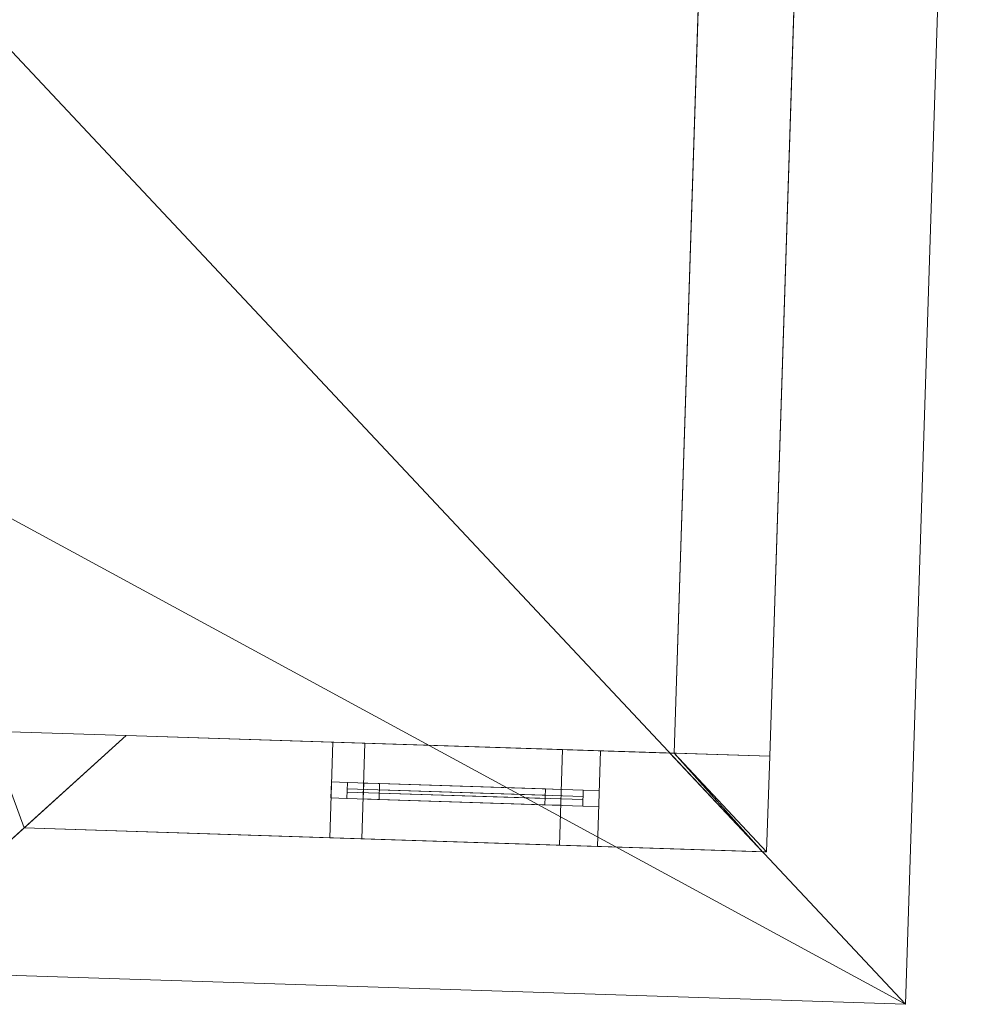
# Model space of a CAD drawing. Header units: millimetres. Extents: x -430348 to -225823, y -86243 to 5084.
# Tile 553 of 656: x -356311 to -353305, y -63005 to -59916. Entities that reach past the tile are written whole.
import ezdxf

# ---------------------------------------------------------------- set-up
doc = ezdxf.new("R2010")
doc.units = ezdxf.units.MM
for name, color, linetype, lineweight in [('A-GLAZ-CURT', 52, 'Continuous', 9), ('A-GLAZ-CWMG', 51, 'Continuous', 9), ('A-ROOF', 132, 'Continuous', 9), ('A-WALL', 113, 'Continuous', 9)]:
    doc.layers.add(name, color=color, linetype=linetype, lineweight=lineweight)

# ---------------------------------------------------------------- blocks, each defined once
blk = doc.blocks.new('System Panel - Glazed-561732-_3D_ Copy 1')
at = {"layer": 'A-GLAZ-CURT', "transparency": 33554471}
mesh = blk.add_polyface(dxfattribs=at)
corners = [(-260, 5), (-260, 5, 1180), (260, 5, 1180), (260, 5)]
mesh.append_faces([[corners[k] for k in face] for face in [(2, 3, 0, 1)]])
mesh = blk.add_polyface(dxfattribs=at)
corners = [(260, -5), (-260, -5), (-260, 5), (260, 5)]
mesh.append_faces([[corners[k] for k in face] for face in [(3, 0, 1, 2)]])
mesh = blk.add_polyface(dxfattribs=at)
corners = [(-260, -5, 1180), (260, -5, 1180), (260, 5, 1180), (-260, 5, 1180)]
mesh.append_faces([[corners[k] for k in face] for face in [(3, 0, 1, 2)]])
mesh = blk.add_polyface(dxfattribs=at)
corners = [(-260, -5), (-260, -5, 1180), (-260, 5, 1180), (-260, 5)]
mesh.append_faces([[corners[k] for k in face] for face in [(0, 1, 2, 3)]])
mesh = blk.add_polyface(dxfattribs=at)
corners = [(260, -5, 1180), (260, -5), (260, 5), (260, 5, 1180)]
mesh.append_faces([[corners[k] for k in face] for face in [(0, 1, 2, 3)]])
mesh = blk.add_polyface(dxfattribs=at)
corners = [(-260, -5), (260, -5), (260, -5, 1180), (-260, -5, 1180)]
mesh.append_faces([[corners[k] for k in face] for face in [(2, 3, 0, 1)]])
blk = doc.blocks.new('System Panel - Door-561741-_3D_ Copy 1')
at = {"layer": 'A-GLAZ-CURT'}
mesh = blk.add_polyface(dxfattribs=at)
corners = [(-370, 5), (-370, 5, 1965), (370, 5, 1965), (370, 5)]
mesh.append_faces([[corners[k] for k in face] for face in [(2, 3, 0, 1)]])
mesh = blk.add_polyface(dxfattribs=at)
corners = [(370, -5), (-370, -5), (-370, 5), (370, 5)]
mesh.append_faces([[corners[k] for k in face] for face in [(3, 0, 1, 2)]])
mesh = blk.add_polyface(dxfattribs=at)
corners = [(-370, -5, 1965), (370, -5, 1965), (370, 5, 1965), (-370, 5, 1965)]
mesh.append_faces([[corners[k] for k in face] for face in [(3, 0, 1, 2)]])
mesh = blk.add_polyface(dxfattribs=at)
corners = [(-370, -5), (-370, -5, 1965), (-370, 5, 1965), (-370, 5)]
mesh.append_faces([[corners[k] for k in face] for face in [(0, 1, 2, 3)]])
mesh = blk.add_polyface(dxfattribs=at)
corners = [(370, -5, 1965), (370, -5), (370, 5), (370, 5, 1965)]
mesh.append_faces([[corners[k] for k in face] for face in [(0, 1, 2, 3)]])
mesh = blk.add_polyface(dxfattribs=at)
corners = [(-370, -5), (370, -5), (370, -5, 1965), (-370, -5, 1965)]
mesh.append_faces([[corners[k] for k in face] for face in [(2, 3, 0, 1)]])
blk = doc.blocks.new('System Panel - Glazed-561742-_3D_ Copy 1')
at = {"layer": 'A-GLAZ-CURT', "transparency": 33554471}
mesh = blk.add_polyface(dxfattribs=at)
corners = [(-370, 5), (-370, 5, 225), (370, 5, 225), (370, 5)]
mesh.append_faces([[corners[k] for k in face] for face in [(2, 3, 0, 1)]])
mesh = blk.add_polyface(dxfattribs=at)
corners = [(370, -5), (-370, -5), (-370, 5), (370, 5)]
mesh.append_faces([[corners[k] for k in face] for face in [(3, 0, 1, 2)]])
mesh = blk.add_polyface(dxfattribs=at)
corners = [(-370, -5, 225), (370, -5, 225), (370, 5, 225), (-370, 5, 225)]
mesh.append_faces([[corners[k] for k in face] for face in [(3, 0, 1, 2)]])
mesh = blk.add_polyface(dxfattribs=at)
corners = [(-370, -5), (-370, -5, 225), (-370, 5, 225), (-370, 5)]
mesh.append_faces([[corners[k] for k in face] for face in [(0, 1, 2, 3)]])
mesh = blk.add_polyface(dxfattribs=at)
corners = [(370, -5, 225), (370, -5), (370, 5), (370, 5, 225)]
mesh.append_faces([[corners[k] for k in face] for face in [(0, 1, 2, 3)]])
mesh = blk.add_polyface(dxfattribs=at)
corners = [(-370, -5), (370, -5), (370, -5, 225), (-370, -5, 225)]
mesh.append_faces([[corners[k] for k in face] for face in [(2, 3, 0, 1)]])
blk = doc.blocks.new('Rectangular Mullion - 50mm x 50mm-263205-_3D_ Copy 1')
at = {"layer": 'A-GLAZ-CWMG'}
mesh = blk.add_polyface(dxfattribs=at)
corners = [(0, 25), (-50, 25), (-50, -25), (0, -25)]
mesh.append_faces([[corners[k] for k in face] for face in [(3, 0, 1, 2)]])
mesh = blk.add_polyface(dxfattribs=at)
corners = [(-50, 25), (0, 25), (0, 25, -300), (-50, 25, -300)]
mesh.append_faces([[corners[k] for k in face] for face in [(0, 1, 2, 3)]])
mesh = blk.add_polyface(dxfattribs=at)
corners = [(-50, -25), (-50, 25), (-50, 25, -300), (-50, -25, -300)]
mesh.append_faces([[corners[k] for k in face] for face in [(3, 0, 1, 2)]])
mesh = blk.add_polyface(dxfattribs=at)
corners = [(0, 25), (0, -25), (0, -25, -300), (0, 25, -300)]
mesh.append_faces([[corners[k] for k in face] for face in [(3, 0, 1, 2)]])
mesh = blk.add_polyface(dxfattribs=at)
corners = [(0, -25), (-50, -25), (-50, -25, -300), (0, -25, -300)]
mesh.append_faces([[corners[k] for k in face] for face in [(0, 1, 2, 3)]])
blk = doc.blocks.new('Rectangular Mullion - 50mm x 50mm-320855-_3D_ Copy 1')
at = {"layer": 'A-GLAZ-CWMG'}
mesh = blk.add_polyface(dxfattribs=at)
corners = [(0, 25), (-50, 25), (-50, -25), (0, -25)]
mesh.append_faces([[corners[k] for k in face] for face in [(2, 3, 0, 1)]])
mesh = blk.add_polyface(dxfattribs=at)
corners = [(0, 25, -740), (0, -25, -740), (-50, -25, -740), (-50, 25, -740)]
mesh.append_faces([[corners[k] for k in face] for face in [(0, 1, 2, 3)]])
mesh = blk.add_polyface(dxfattribs=at)
corners = [(-50, 25), (0, 25), (0, 25, -740), (-50, 25, -740)]
mesh.append_faces([[corners[k] for k in face] for face in [(0, 1, 2, 3)]])
mesh = blk.add_polyface(dxfattribs=at)
corners = [(-50, -25), (-50, 25), (-50, 25, -740), (-50, -25, -740)]
mesh.append_faces([[corners[k] for k in face] for face in [(0, 1, 2, 3)]])
mesh = blk.add_polyface(dxfattribs=at)
corners = [(0, 25), (0, -25), (0, -25, -740), (0, 25, -740)]
mesh.append_faces([[corners[k] for k in face] for face in [(0, 1, 2, 3)]])
mesh = blk.add_polyface(dxfattribs=at)
corners = [(0, -25), (-50, -25), (-50, -25, -740), (0, -25, -740)]
mesh.append_faces([[corners[k] for k in face] for face in [(0, 1, 2, 3)]])
blk = doc.blocks.new('Rectangular Mullion - 50mm x 50mm-561745-_3D_ Copy 1')
at = {"layer": 'A-GLAZ-CWMG'}
mesh = blk.add_polyface(dxfattribs=at)
corners = [(0, 25), (-50, 25), (-50, -25), (0, -25)]
mesh.append_faces([[corners[k] for k in face] for face in [(2, 3, 0, 1)]])
mesh = blk.add_polyface(dxfattribs=at)
corners = [(-50, 25), (0, 25), (0, 25, -2040), (-50, 25, -2040)]
mesh.append_faces([[corners[k] for k in face] for face in [(0, 1, 2, 3)]])
mesh = blk.add_polyface(dxfattribs=at)
corners = [(-50, -25), (-50, 25), (-50, 25, -2040), (-50, -25, -2040)]
mesh.append_faces([[corners[k] for k in face] for face in [(0, 1, 2, 3)]])
mesh = blk.add_polyface(dxfattribs=at)
corners = [(0, 25), (0, -25), (0, -25, -2040), (0, 25, -2040)]
mesh.append_faces([[corners[k] for k in face] for face in [(0, 1, 2, 3)]])
mesh = blk.add_polyface(dxfattribs=at)
corners = [(0, -25), (-50, -25), (-50, -25, -2040), (0, -25, -2040)]
mesh.append_faces([[corners[k] for k in face] for face in [(0, 1, 2, 3)]])
blk = doc.blocks.new('Rectangular Mullion - 50mm x 50mm-320854-_3D_ Copy 1')
at = {"layer": 'A-GLAZ-CWMG'}
mesh = blk.add_polyface(dxfattribs=at)
corners = [(0, 25), (-50, 25), (-50, -25), (0, -25)]
mesh.append_faces([[corners[k] for k in face] for face in [(2, 3, 0, 1)]])
mesh = blk.add_polyface(dxfattribs=at)
corners = [(0, 25, -740), (0, -25, -740), (-50, -25, -740), (-50, 25, -740)]
mesh.append_faces([[corners[k] for k in face] for face in [(0, 1, 2, 3)]])
mesh = blk.add_polyface(dxfattribs=at)
corners = [(-50, 25), (0, 25), (0, 25, -740), (-50, 25, -740)]
mesh.append_faces([[corners[k] for k in face] for face in [(0, 1, 2, 3)]])
mesh = blk.add_polyface(dxfattribs=at)
corners = [(-50, -25), (-50, 25), (-50, 25, -740), (-50, -25, -740)]
mesh.append_faces([[corners[k] for k in face] for face in [(0, 1, 2, 3)]])
mesh = blk.add_polyface(dxfattribs=at)
corners = [(0, 25), (0, -25), (0, -25, -740), (0, 25, -740)]
mesh.append_faces([[corners[k] for k in face] for face in [(0, 1, 2, 3)]])
mesh = blk.add_polyface(dxfattribs=at)
corners = [(0, -25), (-50, -25), (-50, -25, -740), (0, -25, -740)]
mesh.append_faces([[corners[k] for k in face] for face in [(0, 1, 2, 3)]])
blk = doc.blocks.new('Rectangular Mullion - 50mm x 50mm-320906-_3D_ Copy 1')
at = {"layer": 'A-GLAZ-CWMG'}
mesh = blk.add_polyface(dxfattribs=at)
corners = [(25, 25), (-25, 25), (-25, -25), (25, -25)]
mesh.append_faces([[corners[k] for k in face] for face in [(2, 3, 0, 1)]])
mesh = blk.add_polyface(dxfattribs=at)
corners = [(25, 25, -740), (25, -25, -740), (-25, -25, -740), (-25, 25, -740)]
mesh.append_faces([[corners[k] for k in face] for face in [(0, 1, 2, 3)]])
mesh = blk.add_polyface(dxfattribs=at)
corners = [(-25, 25), (25, 25), (25, 25, -740), (-25, 25, -740)]
mesh.append_faces([[corners[k] for k in face] for face in [(0, 1, 2, 3)]])
mesh = blk.add_polyface(dxfattribs=at)
corners = [(-25, -25), (-25, 25), (-25, 25, -740), (-25, -25, -740)]
mesh.append_faces([[corners[k] for k in face] for face in [(0, 1, 2, 3)]])
mesh = blk.add_polyface(dxfattribs=at)
corners = [(25, 25), (25, -25), (25, -25, -740), (25, 25, -740)]
mesh.append_faces([[corners[k] for k in face] for face in [(0, 1, 2, 3)]])
mesh = blk.add_polyface(dxfattribs=at)
corners = [(25, -25), (-25, -25), (-25, -25, -740), (25, -25, -740)]
mesh.append_faces([[corners[k] for k in face] for face in [(0, 1, 2, 3)]])
blk = doc.blocks.new('Rectangular Mullion - 50mm x 50mm-263207-_3D_ Copy 1')
at = {"layer": 'A-GLAZ-CWMG'}
mesh = blk.add_polyface(dxfattribs=at)
corners = [(0, 25, -300), (0, -25, -300), (-50, -25, -300), (-50, 25, -300)]
mesh.append_faces([[corners[k] for k in face] for face in [(3, 0, 1, 2)]])
mesh = blk.add_polyface(dxfattribs=at)
corners = [(-50, 25), (0, 25), (0, 25, -300), (-50, 25, -300)]
mesh.append_faces([[corners[k] for k in face] for face in [(0, 1, 2, 3)]])
mesh = blk.add_polyface(dxfattribs=at)
corners = [(-50, -25), (-50, 25), (-50, 25, -300), (-50, -25, -300)]
mesh.append_faces([[corners[k] for k in face] for face in [(3, 0, 1, 2)]])
mesh = blk.add_polyface(dxfattribs=at)
corners = [(0, 25), (0, -25), (0, -25, -300), (0, 25, -300)]
mesh.append_faces([[corners[k] for k in face] for face in [(3, 0, 1, 2)]])
mesh = blk.add_polyface(dxfattribs=at)
corners = [(0, -25), (-50, -25), (-50, -25, -300), (0, -25, -300)]
mesh.append_faces([[corners[k] for k in face] for face in [(0, 1, 2, 3)]])
blk = doc.blocks.new('Rectangular Mullion - 50mm x 50mm-561746-_3D_ Copy 1')
at = {"layer": 'A-GLAZ-CWMG'}
mesh = blk.add_polyface(dxfattribs=at)
corners = [(0, 25, -2040), (0, -25, -2040), (-50, -25, -2040), (-50, 25, -2040)]
mesh.append_faces([[corners[k] for k in face] for face in [(3, 0, 1, 2)]])
mesh = blk.add_polyface(dxfattribs=at)
corners = [(-50, 25), (0, 25), (0, 25, -2040), (-50, 25, -2040)]
mesh.append_faces([[corners[k] for k in face] for face in [(0, 1, 2, 3)]])
mesh = blk.add_polyface(dxfattribs=at)
corners = [(-50, -25), (-50, 25), (-50, 25, -2040), (-50, -25, -2040)]
mesh.append_faces([[corners[k] for k in face] for face in [(3, 0, 1, 2)]])
mesh = blk.add_polyface(dxfattribs=at)
corners = [(0, 25), (0, -25), (0, -25, -2040), (0, 25, -2040)]
mesh.append_faces([[corners[k] for k in face] for face in [(3, 0, 1, 2)]])
mesh = blk.add_polyface(dxfattribs=at)
corners = [(0, -25), (-50, -25), (-50, -25, -2040), (0, -25, -2040)]
mesh.append_faces([[corners[k] for k in face] for face in [(0, 1, 2, 3)]])
blk = doc.blocks.new('Rectangular Mullion - 50mm x 50mm-561743-_3D_ Copy 1')
at = {"layer": 'A-GLAZ-CWMG'}
mesh = blk.add_polyface(dxfattribs=at)
corners = [(0, 25), (-50, 25), (-50, -25), (0, -25)]
mesh.append_faces([[corners[k] for k in face] for face in [(2, 3, 0, 1)]])
mesh = blk.add_polyface(dxfattribs=at)
corners = [(0, 25, -1280), (0, -25, -1280), (-50, -25, -1280), (-50, 25, -1280)]
mesh.append_faces([[corners[k] for k in face] for face in [(0, 1, 2, 3)]])
mesh = blk.add_polyface(dxfattribs=at)
corners = [(-50, 25), (0, 25), (0, 25, -1280), (-50, 25, -1280)]
mesh.append_faces([[corners[k] for k in face] for face in [(3, 0, 1, 2)]])
mesh = blk.add_polyface(dxfattribs=at)
corners = [(-50, -25), (-50, 25), (-50, 25, -1280), (-50, -25, -1280)]
mesh.append_faces([[corners[k] for k in face] for face in [(3, 0, 1, 2)]])
mesh = blk.add_polyface(dxfattribs=at)
corners = [(0, 25), (0, -25), (0, -25, -1280), (0, 25, -1280)]
mesh.append_faces([[corners[k] for k in face] for face in [(3, 0, 1, 2)]])
mesh = blk.add_polyface(dxfattribs=at)
corners = [(0, -25), (-50, -25), (-50, -25, -1280), (0, -25, -1280)]
mesh.append_faces([[corners[k] for k in face] for face in [(3, 0, 1, 2)]])
blk = doc.blocks.new('Rectangular Mullion - 50mm x 50mm-316591-_3D_ Copy 1')
at = {"layer": 'A-GLAZ-CWMG'}
mesh = blk.add_polyface(dxfattribs=at)
corners = [(0, 25), (-50, 25), (-50, -25), (0, -25)]
mesh.append_faces([[corners[k] for k in face] for face in [(2, 3, 0, 1)]])
mesh = blk.add_polyface(dxfattribs=at)
corners = [(0, 25, -520), (0, -25, -520), (-50, -25, -520), (-50, 25, -520)]
mesh.append_faces([[corners[k] for k in face] for face in [(0, 1, 2, 3)]])
mesh = blk.add_polyface(dxfattribs=at)
corners = [(-50, 25), (0, 25), (0, 25, -520), (-50, 25, -520)]
mesh.append_faces([[corners[k] for k in face] for face in [(3, 0, 1, 2)]])
mesh = blk.add_polyface(dxfattribs=at)
corners = [(-50, -25), (-50, 25), (-50, 25, -520), (-50, -25, -520)]
mesh.append_faces([[corners[k] for k in face] for face in [(3, 0, 1, 2)]])
mesh = blk.add_polyface(dxfattribs=at)
corners = [(0, 25), (0, -25), (0, -25, -520), (0, 25, -520)]
mesh.append_faces([[corners[k] for k in face] for face in [(3, 0, 1, 2)]])
mesh = blk.add_polyface(dxfattribs=at)
corners = [(0, -25), (-50, -25), (-50, -25, -520), (0, -25, -520)]
mesh.append_faces([[corners[k] for k in face] for face in [(3, 0, 1, 2)]])
blk = doc.blocks.new('Rectangular Mullion - 50mm x 50mm-561744-_3D_ Copy 1')
at = {"layer": 'A-GLAZ-CWMG'}
mesh = blk.add_polyface(dxfattribs=at)
corners = [(0, 25), (-50, 25), (-50, -25), (0, -25)]
mesh.append_faces([[corners[k] for k in face] for face in [(2, 3, 0, 1)]])
mesh = blk.add_polyface(dxfattribs=at)
corners = [(0, 25, -1280), (0, -25, -1280), (-50, -25, -1280), (-50, 25, -1280)]
mesh.append_faces([[corners[k] for k in face] for face in [(0, 1, 2, 3)]])
mesh = blk.add_polyface(dxfattribs=at)
corners = [(-50, 25), (0, 25), (0, 25, -1280), (-50, 25, -1280)]
mesh.append_faces([[corners[k] for k in face] for face in [(3, 0, 1, 2)]])
mesh = blk.add_polyface(dxfattribs=at)
corners = [(-50, -25), (-50, 25), (-50, 25, -1280), (-50, -25, -1280)]
mesh.append_faces([[corners[k] for k in face] for face in [(3, 0, 1, 2)]])
mesh = blk.add_polyface(dxfattribs=at)
corners = [(0, 25), (0, -25), (0, -25, -1280), (0, 25, -1280)]
mesh.append_faces([[corners[k] for k in face] for face in [(3, 0, 1, 2)]])
mesh = blk.add_polyface(dxfattribs=at)
corners = [(0, -25), (-50, -25), (-50, -25, -1280), (0, -25, -1280)]
mesh.append_faces([[corners[k] for k in face] for face in [(3, 0, 1, 2)]])
blk = doc.blocks.new('Rectangular Mullion - 50mm x 50mm-316592-_3D_ Copy 1')
at = {"layer": 'A-GLAZ-CWMG'}
mesh = blk.add_polyface(dxfattribs=at)
corners = [(0, 25), (-50, 25), (-50, -25), (0, -25)]
mesh.append_faces([[corners[k] for k in face] for face in [(3, 0, 1, 2)]])
mesh = blk.add_polyface(dxfattribs=at)
corners = [(0, 25, -520), (0, -25, -520), (-50, -25, -520), (-50, 25, -520)]
mesh.append_faces([[corners[k] for k in face] for face in [(3, 0, 1, 2)]])
mesh = blk.add_polyface(dxfattribs=at)
corners = [(-50, 25), (0, 25), (0, 25, -520), (-50, 25, -520)]
mesh.append_faces([[corners[k] for k in face] for face in [(3, 0, 1, 2)]])
mesh = blk.add_polyface(dxfattribs=at)
corners = [(-50, -25), (-50, 25), (-50, 25, -520), (-50, -25, -520)]
mesh.append_faces([[corners[k] for k in face] for face in [(0, 1, 2, 3)]])
mesh = blk.add_polyface(dxfattribs=at)
corners = [(0, 25), (0, -25), (0, -25, -520), (0, 25, -520)]
mesh.append_faces([[corners[k] for k in face] for face in [(0, 1, 2, 3)]])
mesh = blk.add_polyface(dxfattribs=at)
corners = [(0, -25), (-50, -25), (-50, -25, -520), (0, -25, -520)]
mesh.append_faces([[corners[k] for k in face] for face in [(3, 0, 1, 2)]])

msp = doc.modelspace()

# ---------------------------------------------------------------- block references
at = {"layer": 'A-GLAZ-CURT', "rotation": 178.1517832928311}
msp.add_blockref('System Panel - Door-561741-_3D_ Copy 1', (-354914, -62346.3, 59580.9), dxfattribs=at)
at = {"layer": 'A-GLAZ-CURT', "transparency": 33554471}
for name, p, rotation in [('System Panel - Glazed-561742-_3D_ Copy 1', (-354914, -62346.3, 61595.9), 178.1517832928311), ('System Panel - Glazed-561732-_3D_ Copy 1', (-354923.1, -62346, 62920.9), 178.1517832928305)]:
    msp.add_blockref(name, p, dxfattribs=dict(at, rotation=rotation))
at = {"layer": 'A-GLAZ-CWMG', "extrusion": (0, 0, -1)}
for name, p, rotation in [('Rectangular Mullion - 50mm x 50mm-561745-_3D_ Copy 1', (355333.8, -62332.8, -59530.9), 1.848216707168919), ('Rectangular Mullion - 50mm x 50mm-263207-_3D_ Copy 1', (355333.8, -62332.8, -61570.9), 1.848216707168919), ('Rectangular Mullion - 50mm x 50mm-561744-_3D_ Copy 1', (355232.9, -62336, -62870.9), 1.84821670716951)]:
    msp.add_blockref(name, p, dxfattribs=dict(at, rotation=rotation))
at = {"layer": 'A-GLAZ-CWMG', "extrusion": (-0.99948, 0.032252, 0), "rotation": 90}
for name, p in [('Rectangular Mullion - 50mm x 50mm-320855-_3D_ Copy 1', (73760.5, 61870.9, 353088.6)), ('Rectangular Mullion - 50mm x 50mm-320906-_3D_ Copy 1', (73760.5, 61570.9, 353088.6)), ('Rectangular Mullion - 50mm x 50mm-316591-_3D_ Copy 1', (73760.5, 64150.9, 352987.6))]:
    msp.add_blockref(name, p, dxfattribs=at)
at = {"layer": 'A-GLAZ-CWMG', "extrusion": (0.99948, -0.032252, 0), "rotation": 270}
for name, p in [('Rectangular Mullion - 50mm x 50mm-320854-_3D_ Copy 1', (-73760.5, 59530.9, -352348.6)), ('Rectangular Mullion - 50mm x 50mm-316592-_3D_ Copy 1', (-73760.5, 62870.9, -352467.6))]:
    msp.add_blockref(name, p, dxfattribs=at)
at = {"layer": 'A-GLAZ-CWMG'}
for name, p, rotation in [('Rectangular Mullion - 50mm x 50mm-561743-_3D_ Copy 1', (-354613.2, -62356, 64150.9), 358.1517832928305), ('Rectangular Mullion - 50mm x 50mm-263205-_3D_ Copy 1', (-354494.2, -62359.9, 61870.9), 358.1517832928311), ('Rectangular Mullion - 50mm x 50mm-561746-_3D_ Copy 1', (-354494.2, -62359.9, 61570.9), 358.1517832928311)]:
    msp.add_blockref(name, p, dxfattribs=dict(at, rotation=rotation))

# ---------------------------------------------------------------- meshes
at = {"layer": 'A-ROOF'}
mesh = msp.add_polyface(dxfattribs=at)
corners = [(-353532.8, -63005.3, 64150.9), (-356953.1, -59356.9, 66720.1), (-353304.7, -55936.6, 64150.9)]
mesh.append_faces([[corners[k] for k in face] for face in [(1, 2, 0)]])
mesh = msp.add_polyface(dxfattribs=at)
corners = [(-356953.1, -59356.9, 66843.7), (-353532.8, -63005.3, 64274.5), (-353304.7, -55936.6, 64274.5)]
mesh.append_faces([[corners[k] for k in face] for face in [(1, 2, 0)]])
mesh = msp.add_polyface(dxfattribs=at)
corners = [(-353304.7, -55936.6, 64274.5), (-353532.8, -63005.3, 64274.5), (-353532.8, -63005.3, 64150.9), (-353304.7, -55936.6, 64150.9)]
mesh.append_faces([[corners[k] for k in face] for face in [(0, 1, 2, 3)]])
mesh = msp.add_polyface(dxfattribs=at)
corners = [(-378210, -62209, 64150.9), (-374561.6, -58788.7, 66720.1), (-372358.2, -58859.8, 66720.1), (-372379.3, -59515.3, 66243.6), (-371458.8, -59515.3, 66265.2), (-371438.6, -58889.5, 66720.1), (-360001.2, -59258.6, 66720.1), (-360001.2, -59911.9, 66245.7), (-359143.5, -59956.8, 66233.1), (-359108.4, -59287.4, 66720.1), (-356953.1, -59356.9, 66720.1), (-353532.8, -63005.3, 64150.9)]
mesh.append_faces([[corners[k] for k in face] for face in [(3, 0, 1, 2)]], dxfattribs={"vtx0": -1})
mesh.append_faces([[corners[k] for k in face] for face in [(0, 3, 4, 7)]], dxfattribs={"vtx0": -1, "vtx2": -1, "vtx3": -1})
mesh.append_faces([[corners[k] for k in face] for face in [(10, 11, 8, 9)]], dxfattribs={"vtx1": -1})
mesh.append_faces([[corners[k] for k in face] for face in [(7, 8, 11, 0)]], dxfattribs={"vtx1": -1, "vtx3": -1})
mesh.append_faces([[corners[k] for k in face] for face in [(4, 5, 6, 7)]], dxfattribs={"vtx3": -1})
mesh = msp.add_polyface(dxfattribs=at)
corners = [(-374561.6, -58788.7, 66843.7), (-378210, -62209, 64274.5), (-353532.8, -63005.3, 64274.5), (-356953.1, -59356.9, 66843.7), (-359108.4, -59287.4, 66843.7), (-359143.5, -59956.8, 66356.7), (-360001.2, -59911.9, 66369.3), (-360001.2, -59258.6, 66843.7), (-371438.6, -58889.5, 66843.7), (-371458.8, -59515.3, 66388.8), (-372379.3, -59515.3, 66367.2), (-372358.2, -58859.8, 66843.7)]
mesh.append_faces([[corners[k] for k in face] for face in [(5, 2, 3, 4)]], dxfattribs={"vtx0": -1})
mesh.append_faces([[corners[k] for k in face] for face in [(2, 5, 6, 1)]], dxfattribs={"vtx0": -1, "vtx2": -1})
mesh.append_faces([[corners[k] for k in face] for face in [(0, 1, 10, 11)]], dxfattribs={"vtx1": -1})
mesh.append_faces([[corners[k] for k in face] for face in [(9, 10, 1, 6)]], dxfattribs={"vtx1": -1, "vtx2": -1, "vtx3": -1})
mesh.append_faces([[corners[k] for k in face] for face in [(7, 8, 9, 6)]], dxfattribs={"vtx2": -1})
mesh = msp.add_polyface(dxfattribs=at)
corners = [(-353532.8, -63005.3, 64274.5), (-378210, -62209, 64274.5), (-378210, -62209, 64150.9), (-353532.8, -63005.3, 64150.9)]
mesh.append_faces([[corners[k] for k in face] for face in [(1, 2, 3, 0)]])
at = {"layer": 'A-WALL'}
mesh = msp.add_polyface(dxfattribs=at)
corners = [(-354068.5, -56320.4, 57947.5), (-354078.1, -56620.3, 57947.5), (-354258.8, -62217.4, 57947.5), (-354258.8, -62217.4, 64696.5), (-354079.5, -56663, 64696.5), (-354078.1, -56620.3, 64665.5), (-354068.5, -56320.4, 64447.5), (-354153.6, -58959.1, 60331.4), (-354153.6, -58959.1, 61131.4), (-354173, -59558.8, 61131.4), (-354173, -59558.8, 60331.4)]
mesh.append_faces([[corners[k] for k in face] for face in [(10, 2, 9)]], dxfattribs={"vtx0": -1, "vtx1": -1})
mesh.append_faces([[corners[k] for k in face] for face in [(7, 0, 1, 10), (10, 1, 2)]], dxfattribs={"vtx0": -1, "vtx2": -1})
mesh.append_faces([[corners[k] for k in face] for face in [(6, 0, 8, 5), (3, 4, 9, 2), (7, 8, 0)]], dxfattribs={"vtx1": -1, "vtx2": -1})
mesh.append_faces([[corners[k] for k in face] for face in [(4, 5, 8, 9)]], dxfattribs={"vtx1": -1, "vtx3": -1})
mesh = msp.add_polyface(dxfattribs=at)
corners = [(-353768.6, -56330.1, 57947.5), (-353958.9, -62227.1, 57947.5), (-354258.8, -62217.4, 57947.5), (-354078.1, -56620.3, 57947.5), (-354068.5, -56320.4, 57947.5)]
mesh.append_faces([[corners[k] for k in face] for face in [(3, 0, 1, 2)]], dxfattribs={"vtx0": -1})
mesh.append_faces([[corners[k] for k in face] for face in [(3, 4, 0)]], dxfattribs={"vtx2": -1})
mesh = msp.add_polyface(dxfattribs=at)
corners = [(-353958.9, -62227.1, 57947.5), (-353768.6, -56330.1, 57947.5), (-353768.6, -56330.1, 64447.5), (-353770, -56372.8, 64478.5), (-353958.9, -62227.1, 64478.5), (-353853.8, -58968.7, 61131.4), (-353853.8, -58968.7, 60331.4), (-353873.1, -59568.4, 60331.4), (-353873.1, -59568.4, 61131.4)]
mesh.append_faces([[corners[k] for k in face] for face in [(6, 1, 5)]], dxfattribs={"vtx0": -1, "vtx1": -1})
mesh.append_faces([[corners[k] for k in face] for face in [(0, 7, 8, 4), (7, 0, 1, 6)]], dxfattribs={"vtx0": -1, "vtx2": -1})
mesh.append_faces([[corners[k] for k in face] for face in [(2, 3, 5, 1)]], dxfattribs={"vtx1": -1, "vtx2": -1})
mesh.append_faces([[corners[k] for k in face] for face in [(3, 4, 8, 5)]], dxfattribs={"vtx1": -1, "vtx3": -1})
mesh = msp.add_polyface(dxfattribs=at)
corners = [(-354258.8, -62217.4, 64696.5), (-353958.9, -62227.1, 64478.5), (-353770, -56372.8, 64478.5), (-354079.5, -56663, 64696.5)]
mesh.append_faces([[corners[k] for k in face] for face in [(3, 0, 1, 2)]])
mesh = msp.add_polyface(dxfattribs=at)
corners = [(-355976.9, -62161.9, 57947.5), (-356297.1, -62451.8, 57947.5), (-356478.5, -62616, 57947.5), (-356910.1, -62602.1, 57947.5), (-356408.5, -62148, 57947.5)]
mesh.append_faces([[corners[k] for k in face] for face in [(4, 1, 2, 3), (1, 4, 0)]], dxfattribs={"vtx0": -1})
mesh = msp.add_polyface(dxfattribs=at)
corners = [(-356478.5, -62616, 64364.6), (-356297.1, -62451.8, 64488.1), (-355976.9, -62161.9, 64706.1), (-356408.5, -62148, 64706.1), (-356910.1, -62602.1, 64364.6)]
mesh.append_faces([[corners[k] for k in face] for face in [(4, 0, 3)]], dxfattribs={"vtx1": -1})
mesh.append_faces([[corners[k] for k in face] for face in [(1, 2, 3, 0)]], dxfattribs={"vtx2": -1})
mesh = msp.add_polyface(dxfattribs=at)
corners = [(-355976.9, -62161.9, 64706.1), (-355976.9, -62161.9, 57947.5), (-356408.5, -62148, 57947.5), (-356408.5, -62148, 64706.1)]
mesh.append_faces([[corners[k] for k in face] for face in [(0, 1, 2, 3)]])
mesh = msp.add_polyface(dxfattribs=at)
corners = [(-356478.5, -62616, 57947.5), (-356297.1, -62451.8, 57947.5), (-355976.9, -62161.9, 57947.5), (-355976.9, -62161.9, 64706.1), (-356297.1, -62451.8, 64488.1), (-356478.5, -62616, 64364.6), (-356478.5, -62616, 64150.9), (-356324.4, -62476.5, 64150.9), (-356324.4, -62476.5, 62870.9), (-356478.5, -62616, 62870.9), (-356478.5, -62616, 61870.9), (-356324.4, -62476.5, 61870.9), (-356324.4, -62476.5, 60370.9), (-356478.5, -62616, 60370.9)]
mesh.append_faces([[corners[k] for k in face] for face in [(8, 11, 3)]], dxfattribs={"vtx0": -1, "vtx1": -1, "vtx2": -1})
mesh.append_faces([[corners[k] for k in face] for face in [(13, 0, 12)]], dxfattribs={"vtx1": -1})
mesh.append_faces([[corners[k] for k in face] for face in [(1, 2, 12, 0)]], dxfattribs={"vtx1": -1, "vtx2": -1})
mesh.append_faces([[corners[k] for k in face] for face in [(11, 12, 2, 3), (3, 4, 7, 8)]], dxfattribs={"vtx1": -1, "vtx3": -1})
mesh.append_faces([[corners[k] for k in face] for face in [(5, 6, 7, 4)]], dxfattribs={"vtx2": -1})
mesh.append_faces([[corners[k] for k in face] for face in [(8, 9, 10, 11)]], dxfattribs={"vtx3": -1})
mesh = msp.add_polyface(dxfattribs=at)
corners = [(-353968.6, -62526.9, 57947.5), (-356297.1, -62451.8, 57947.5), (-355976.9, -62161.9, 57947.5), (-354258.8, -62217.4, 57947.5), (-353958.9, -62227.1, 57947.5)]
mesh.append_faces([[corners[k] for k in face] for face in [(3, 4, 0)]], dxfattribs={"vtx2": -1})
mesh.append_faces([[corners[k] for k in face] for face in [(0, 1, 2, 3)]], dxfattribs={"vtx3": -1})
mesh = msp.add_polyface(dxfattribs=at)
corners = [(-356297.1, -62451.8, 57947.5), (-356297.1, -62451.8, 64488.1), (-355976.9, -62161.9, 64706.1), (-355976.9, -62161.9, 57947.5)]
mesh.append_faces([[corners[k] for k in face] for face in [(3, 0, 1, 2)]])
mesh = msp.add_polyface(dxfattribs=at)
corners = [(-355976.9, -62161.9, 64706.1), (-356297.1, -62451.8, 64488.1), (-353981.7, -62526.5, 64488.1), (-354271.9, -62217, 64706.1)]
mesh.append_faces([[corners[k] for k in face] for face in [(0, 1, 2, 3)]])
mesh = msp.add_polyface(dxfattribs=at)
corners = [(-353958.9, -62227.1, 57947.5), (-354258.8, -62217.4, 57947.5), (-355976.9, -62161.9, 57947.5), (-355976.9, -62161.9, 64706.1), (-354271.9, -62217, 64706.1), (-354258.8, -62217.4, 64696.5), (-353958.9, -62227.1, 64478.5), (-354608.4, -62206.1, 62870.9), (-354608.4, -62206.1, 64150.9), (-355228.1, -62186.1, 64150.9), (-355228.1, -62186.1, 62870.9), (-354489.4, -62209.9, 59530.9), (-354489.4, -62209.9, 61870.9), (-355328.9, -62182.8, 61870.9), (-355328.9, -62182.8, 59530.9)]
mesh.append_faces([[corners[k] for k in face] for face in [(14, 2, 13), (2, 14, 1), (10, 3, 9)]], dxfattribs={"vtx0": -1, "vtx1": -1})
mesh.append_faces([[corners[k] for k in face] for face in [(3, 10, 13, 2)]], dxfattribs={"vtx0": -1, "vtx1": -1, "vtx2": -1})
mesh.append_faces([[corners[k] for k in face] for face in [(12, 7, 6, 0)]], dxfattribs={"vtx0": -1, "vtx1": -1, "vtx3": -1})
mesh.append_faces([[corners[k] for k in face] for face in [(11, 0, 1, 14), (0, 11, 12), (7, 12, 13, 10), (9, 3, 4, 8)]], dxfattribs={"vtx0": -1, "vtx2": -1})
mesh.append_faces([[corners[k] for k in face] for face in [(5, 6, 8, 4), (7, 8, 6)]], dxfattribs={"vtx1": -1, "vtx2": -1})
mesh = msp.add_polyface(dxfattribs=at)
corners = [(-354489.4, -62209.9, 61870.9), (-354499, -62509.8, 61870.9), (-355338.6, -62482.7, 61870.9), (-355328.9, -62182.8, 61870.9)]
mesh.append_faces([[corners[k] for k in face] for face in [(0, 1, 2, 3)]])
mesh = msp.add_polyface(dxfattribs=at)
corners = [(-355328.9, -62182.8, 61870.9), (-355338.6, -62482.7, 61870.9), (-355338.6, -62482.7, 59530.9), (-355328.9, -62182.8, 59530.9)]
mesh.append_faces([[corners[k] for k in face] for face in [(0, 1, 2, 3)]])
mesh = msp.add_polyface(dxfattribs=at)
corners = [(-354499, -62509.8, 59530.9), (-354489.4, -62209.9, 59530.9), (-355328.9, -62182.8, 59530.9), (-355338.6, -62482.7, 59530.9)]
mesh.append_faces([[corners[k] for k in face] for face in [(3, 0, 1, 2)]])
mesh = msp.add_polyface(dxfattribs=at)
corners = [(-354608.4, -62206.1, 64150.9), (-354618.1, -62505.9, 64150.9), (-355237.7, -62485.9, 64150.9), (-355228.1, -62186.1, 64150.9)]
mesh.append_faces([[corners[k] for k in face] for face in [(0, 1, 2, 3)]])
mesh = msp.add_polyface(dxfattribs=at)
corners = [(-355228.1, -62186.1, 64150.9), (-355237.7, -62485.9, 64150.9), (-355237.7, -62485.9, 62870.9), (-355228.1, -62186.1, 62870.9)]
mesh.append_faces([[corners[k] for k in face] for face in [(0, 1, 2, 3)]])
mesh = msp.add_polyface(dxfattribs=at)
corners = [(-354618.1, -62505.9, 62870.9), (-354608.4, -62206.1, 62870.9), (-355228.1, -62186.1, 62870.9), (-355237.7, -62485.9, 62870.9)]
mesh.append_faces([[corners[k] for k in face] for face in [(3, 0, 1, 2)]])
mesh = msp.add_polyface(dxfattribs=at)
corners = [(-354608.4, -62206.1, 62870.9), (-354618.1, -62505.9, 62870.9), (-354618.1, -62505.9, 64150.9), (-354608.4, -62206.1, 64150.9)]
mesh.append_faces([[corners[k] for k in face] for face in [(0, 1, 2, 3)]])
mesh = msp.add_polyface(dxfattribs=at)
corners = [(-354489.4, -62209.9, 59530.9), (-354499, -62509.8, 59530.9), (-354499, -62509.8, 61870.9), (-354489.4, -62209.9, 61870.9)]
mesh.append_faces([[corners[k] for k in face] for face in [(0, 1, 2, 3)]])
mesh = msp.add_polyface(dxfattribs=at)
corners = [(-353968.6, -62526.9, 64478.5), (-353958.9, -62227.1, 64478.5), (-354258.8, -62217.4, 64696.5), (-354271.9, -62217, 64706.1), (-353981.7, -62526.5, 64488.1)]
mesh.append_faces([[corners[k] for k in face] for face in [(2, 3, 4)]], dxfattribs={"vtx2": -1})
mesh.append_faces([[corners[k] for k in face] for face in [(4, 0, 1, 2)]], dxfattribs={"vtx3": -1})
mesh = msp.add_polyface(dxfattribs=at)
corners = [(-353958.9, -62227.1, 57947.5), (-353958.9, -62227.1, 64478.5), (-354258.8, -62217.4, 64696.5), (-354258.8, -62217.4, 57947.5)]
mesh.append_faces([[corners[k] for k in face] for face in [(3, 0, 1, 2)]])
mesh = msp.add_polyface(dxfattribs=at)
corners = [(-353968.6, -62526.9, 64478.5), (-353968.6, -62526.9, 57947.5), (-353958.9, -62227.1, 57947.5), (-353958.9, -62227.1, 64478.5)]
mesh.append_faces([[corners[k] for k in face] for face in [(3, 0, 1, 2)]])
mesh = msp.add_polyface(dxfattribs=at)
corners = [(-356297.1, -62451.8, 57947.5), (-353968.6, -62526.9, 57947.5), (-353968.6, -62526.9, 64478.5), (-353981.7, -62526.5, 64488.1), (-356297.1, -62451.8, 64488.1), (-354618.1, -62505.9, 64150.9), (-354618.1, -62505.9, 62870.9), (-355237.7, -62485.9, 62870.9), (-355237.7, -62485.9, 64150.9), (-354499, -62509.8, 61870.9), (-354499, -62509.8, 59530.9), (-355338.6, -62482.7, 59530.9), (-355338.6, -62482.7, 61870.9)]
mesh.append_faces([[corners[k] for k in face] for face in [(6, 9, 2)]], dxfattribs={"vtx0": -1, "vtx1": -1, "vtx2": -1})
mesh.append_faces([[corners[k] for k in face] for face in [(0, 11, 12, 4), (11, 0, 1, 10)]], dxfattribs={"vtx0": -1, "vtx2": -1})
mesh.append_faces([[corners[k] for k in face] for face in [(7, 8, 4, 12)]], dxfattribs={"vtx1": -1, "vtx2": -1, "vtx3": -1})
mesh.append_faces([[corners[k] for k in face] for face in [(6, 7, 12, 9), (3, 4, 8, 5), (9, 10, 1, 2), (5, 6, 2, 3)]], dxfattribs={"vtx1": -1, "vtx3": -1})

doc.saveas('drawing.dxf')
